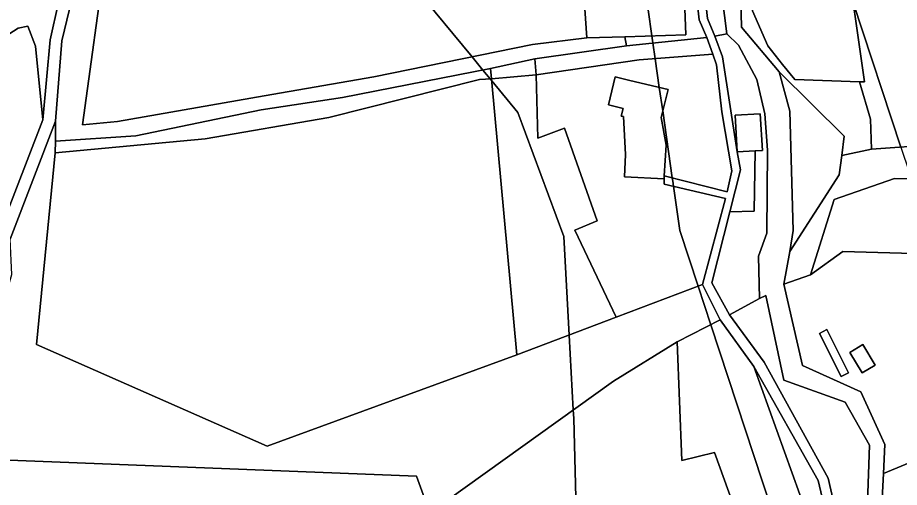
# Model space of a CAD drawing. Extents: x -477304 to -465429, y -1159113 to -1149210.
# Drawn here: x -475461.1 to -475240.6, y -1151544.2 to -1151426.8 of the extents above; entities that cross this region are included whole.
import ezdxf

# ---------------------------------------------------------------- set-up
doc = ezdxf.new("R2010")
doc.units = 0
for name, color, linetype in [('BPEJ_s', 7, 'Continuous'), ('orna_s', 7, 'Continuous'), ('ostatni_s', 7, 'Continuous'), ('trav_porost_s', 7, 'Continuous'), ('voda_s', 7, 'Continuous'), ('zahrada_s', 7, 'Continuous')]:
    doc.layers.add(name, color=color, linetype=linetype)

msp = doc.modelspace()

# ---------------------------------------------------------------- linework, layer by layer
at = {"layer": 'BPEJ_s'}
for points in [[(-475320.48, -1151586.18), (-475322, -1151527), (-475322.12, -1151524.82), (-475323.15, -1151506.1), (-475324.5, -1151481.5), (-475336, -1151450.5), (-475342.53, -1151442.57), (-475342.91, -1151442.1), (-475344.74, -1151439.88), (-475347.45, -1151436.58), (-475361.5, -1151419.5), (-475383.41, -1151402.25), (-475385, -1151401), (-475406.5, -1151377.5), (-475420, -1151356), (-475420.59, -1151354.12), (-475422.1, -1151349.28), (-475423.12, -1151346.01), (-475439.5, -1151293.5), (-475453, -1151259.5), (-475464, -1151238)], [(-475464, -1151238), (-475453, -1151259.5), (-475439.5, -1151293.5), (-475423.12, -1151346.01), (-475422.1, -1151349.28), (-475420.59, -1151354.12), (-475420, -1151356), (-475406.5, -1151377.5), (-475385, -1151401), (-475383.41, -1151402.25), (-475361.5, -1151419.5), (-475347.45, -1151436.58), (-475344.74, -1151439.88), (-475342.91, -1151442.1), (-475342.53, -1151442.57), (-475336, -1151450.5), (-475324.5, -1151481.5), (-475323.15, -1151506.1), (-475322.12, -1151524.82), (-475322, -1151527), (-475320.48, -1151586.18)], [(-475240.2, -1151459.16), (-475252.15, -1151422.98), (-475257.34, -1151407.25), (-475261.49, -1151394.7), (-475263.05, -1151389.98), (-475267.5, -1151376.5), (-475267.59, -1151376.05), (-475268.59, -1151371.17), (-475270.31, -1151362.72), (-475273.2, -1151348.59), (-475273.37, -1151347.74), (-475274.21, -1151343.61), (-475277.5, -1151327.5), (-475277.96, -1151326.7), (-475274.33, -1151325.34), (-475271.42, -1151324.25), (-475269.5, -1151328), (-475253.08, -1151361.8), (-475252.5, -1151363), (-475239.5, -1151381)], [(-475277.96, -1151326.7), (-475277.5, -1151327.5), (-475274.21, -1151343.61), (-475273.37, -1151347.74), (-475273.2, -1151348.59), (-475270.31, -1151362.72), (-475268.59, -1151371.17), (-475267.59, -1151376.05), (-475267.5, -1151376.5), (-475263.05, -1151389.98), (-475261.49, -1151394.7), (-475257.34, -1151407.25), (-475252.15, -1151422.98), (-475240.2, -1151459.16), (-475238.08, -1151465.59), (-475232.8, -1151481.59), (-475232, -1151484), (-475231.23, -1151485.92), (-475231.05, -1151486.36), (-475228.17, -1151493.53), (-475223.19, -1151505.95), (-475219.83, -1151514.34), (-475214.29, -1151528.13), (-475168, -1151643.5)], [(-475305.25, -1151411.77), (-475302.45, -1151431.34), (-475302.2, -1151433.11), (-475301.64, -1151437.05), (-475300.61, -1151444.23), (-475299.77, -1151450.08), (-475297.38, -1151466.82), (-475297.26, -1151467.66), (-475297.09, -1151468.9), (-475295.5, -1151480), (-475290.93, -1151493.9), (-475287.76, -1151503.54), (-475270.5, -1151556)], [(-475270.5, -1151556), (-475287.76, -1151503.54), (-475290.93, -1151493.9), (-475295.5, -1151480), (-475297.09, -1151468.9), (-475297.26, -1151467.66), (-475297.38, -1151466.82), (-475299.77, -1151450.08), (-475300.61, -1151444.23), (-475301.64, -1151437.05), (-475302.2, -1151433.11), (-475302.45, -1151431.34), (-475305.25, -1151411.77)]]:
    msp.add_lwpolyline(points, dxfattribs=at)
at = {"layer": 'orna_s'}
msp.add_lwpolyline([(-475276.98, -1151513.93), (-475259.68, -1151561.99), (-475260.07, -1151564.25), (-475261.23, -1151570.94), (-475272.82, -1151574.23), (-475286.84, -1151535.43), (-475294.97, -1151537.45), (-475296.18, -1151507.82), (-475285.4, -1151502.34)], close=True, dxfattribs=at)
at = {"layer": 'ostatni_s'}
for points in [[(-475326.88, -1151214.38), (-475321.19, -1151239.06), (-475317.34, -1151255.94), (-475310.12, -1151275.19), (-475297.07, -1151298.79), (-475296.98, -1151303.92), (-475298.59, -1151313.42), (-475302.53, -1151331.63), (-475302.33, -1151335.62), (-475302.14, -1151338.47), (-475290.53, -1151365.11), (-475289.5, -1151383.79), (-475290.23, -1151412.02), (-475288.55, -1151427), (-475286.77, -1151431.44), (-475284.83, -1151436.57), (-475281.11, -1151460.35), (-475280.34, -1151464.84), (-475282.99, -1151475.33), (-475287.49, -1151493.09), (-475283.1, -1151501.05), (-475274.41, -1151512.88), (-475258.38, -1151541.92), (-475249.49, -1151580.76)], [(-475285.4, -1151502.34), (-475289.81, -1151493.48), (-475284.08, -1151471.95), (-475299.41, -1151468.36), (-475299.42, -1151467.05), (-475299.38, -1151466.31), (-475283.65, -1151470.3), (-475282.48, -1151465.04), (-475284.94, -1151450.31), (-475286.32, -1151438.59), (-475287.26, -1151435.93), (-475288.73, -1151431.74), (-475290.63, -1151427.33), (-475292.4, -1151411.71)], [(-475470.4, -1151435.39), (-475460.96, -1151429.38), (-475458.55, -1151428.92), (-475456.6, -1151433.9), (-475454.79, -1151452.32), (-475465.31, -1151479.58)], [(-475200.26, -1151723.11), (-475206.8, -1151706.66), (-475213.27, -1151685.07), (-475213.75, -1151646.23), (-475214.04, -1151640.35), (-475240.69, -1151611.94), (-475251.6, -1151581.67), (-475260.85, -1151542.46), (-475276.98, -1151513.93), (-475285.4, -1151502.34)]]:
    msp.add_lwpolyline(points, dxfattribs=at)
for points in [[(-475439.43, -1151397.57), (-475444.93, -1151411.47), (-475450.09, -1151432.61), (-475451.6, -1151452.69), (-475462.95, -1151482.16), (-475465.31, -1151479.58), (-475454.79, -1151452.32), (-475452.94, -1151432.33), (-475448.83, -1151413.61), (-475442.61, -1151397.24), (-475437.51, -1151370.72), (-475411.74, -1151326.47), (-475407.36, -1151286.66), (-475396.13, -1151254.93), (-475392.92, -1151236.43), (-475391.04, -1151224.41), (-475387.86, -1151223.42), (-475393.01, -1151254.78), (-475405.4, -1151287.64), (-475409.39, -1151326.58), (-475425.45, -1151355.27), (-475434.38, -1151370.99)], [(-475272.66, -1151410.25), (-475264.65, -1151404.58), (-475254.23, -1151408.39), (-475249.32, -1151442.85), (-475250.51, -1151442.81), (-475266.75, -1151442.26), (-475269.8, -1151438.46), (-475273.48, -1151433.85), (-475277.31, -1151425.07), (-475278.02, -1151418.99), (-475273.27, -1151411.71), (-475272.66, -1151410.25), (-475270.76, -1151413.68), (-475268.99, -1151416.98), (-475267.46, -1151424.63), (-475260.82, -1151423.3), (-475262.34, -1151415.65), (-475262.67, -1151414.03), (-475262.85, -1151409.3), (-475264.75, -1151405.87)], [(-475266.75, -1151442.26), (-475250.51, -1151442.81), (-475247.78, -1151452.17), (-475247.56, -1151459.68), (-475254.97, -1151461.21), (-475254.34, -1151456.38), (-475270.66, -1151440.32), (-475280.04, -1151429.18), (-475280.35, -1151419.03), (-475273.92, -1151410.95), (-475272.66, -1151410.25), (-475273.27, -1151411.71), (-475278.02, -1151418.99), (-475277.31, -1151425.07), (-475273.48, -1151433.85), (-475269.8, -1151438.46)], [(-475331.42, -1151441.07), (-475331.74, -1151437.11), (-475308.84, -1151433.78), (-475288.73, -1151431.74), (-475287.26, -1151435.93), (-475305.64, -1151437.36)], [(-475342.87, -1151439.51), (-475331.74, -1151437.11), (-475331.42, -1151441.07), (-475342.57, -1151442.08)], [(-475299.42, -1151467.05), (-475309.35, -1151466.55), (-475309.04, -1151460.97), (-475309.55, -1151451.51), (-475310.12, -1151451.38), (-475309.66, -1151449.46), (-475313.34, -1151448.58), (-475311.67, -1151441.61), (-475307.99, -1151442.49), (-475298.44, -1151444.74), (-475300.18, -1151451.7), (-475298.94, -1151458.61), (-475299.38, -1151466.31)], [(-475274.81, -1151459.96), (-475276.64, -1151460.07), (-475281.11, -1151460.35), (-475281.68, -1151451.17), (-475275.38, -1151450.78)], [(-475262.83, -1151491.06), (-475269.5, -1151493.37), (-475268.01, -1151485.2), (-475255.6, -1151466.08), (-475254.97, -1151461.21), (-475247.56, -1151459.68), (-475231.11, -1151458.51), (-475215.83, -1151457.49), (-475215.75, -1151461.25), (-475218.98, -1151461.44), (-475222.76, -1151461.79), (-475230.53, -1151462.51), (-475230.16, -1151466.51), (-475238.08, -1151465.56), (-475238.14, -1151467.05), (-475241.78, -1151466.95), (-475256.91, -1151472.23)], [(-475269.51, -1151517.35), (-475254.11, -1151522.86), (-475248.06, -1151533.59), (-475249.38, -1151572.05), (-475238.77, -1151586.04), (-475239.5, -1151608.42), (-475249.49, -1151580.76), (-475258.38, -1151541.92), (-475274.41, -1151512.88), (-475283.1, -1151501.05), (-475275.55, -1151496.95), (-475274.01, -1151496.24)], [(-475255.15, -1151516.49), (-475260.55, -1151505.69), (-475258.69, -1151504.76), (-475253.29, -1151515.56)], [(-475246.59, -1151513.6), (-475249.84, -1151515.53), (-475252.97, -1151510.47), (-475249.74, -1151508.51)], [(-475251.6, -1151581.67), (-475240.69, -1151611.94), (-475260.07, -1151564.25), (-475259.68, -1151561.99), (-475276.98, -1151513.93), (-475260.85, -1151542.46)]]:
    msp.add_lwpolyline(points, close=True, dxfattribs=at)
at = {"layer": 'trav_porost_s'}
for points in [[(-475479.82, -1151229.19), (-475444.09, -1151226.34), (-475427.74, -1151230.33), (-475422.75, -1151257.43), (-475412.39, -1151286.32), (-475413.31, -1151315.43), (-475411.74, -1151326.47), (-475437.51, -1151370.72), (-475442.61, -1151397.24), (-475448.83, -1151413.61), (-475452.94, -1151432.33), (-475454.79, -1151452.32), (-475456.6, -1151433.9), (-475458.55, -1151428.92), (-475460.96, -1151429.38), (-475470.4, -1151435.39)], [(-475216.59, -1151486.34), (-475254.68, -1151485.26), (-475262.83, -1151491.06), (-475256.91, -1151472.23), (-475241.78, -1151466.95), (-475238.14, -1151467.05)], [(-475246.13, -1151570.59), (-475244.58, -1151540.68), (-475201.76, -1151522.94), (-475197.49, -1151524.03), (-475192.22, -1151524.73), (-475171.86, -1151512.32), (-475156.64, -1151523.04), (-475135.59, -1151542.43), (-475120.3, -1151554.83)]]:
    msp.add_lwpolyline(points, dxfattribs=at)
for points in [[(-475250.51, -1151442.81), (-475249.32, -1151442.85), (-475254.23, -1151408.39), (-475254.33, -1151399.34), (-475248.97, -1151392.21), (-475245.1, -1151373.38), (-475229.93, -1151395.77), (-475220.67, -1151419.38), (-475230.54, -1151451.19), (-475231.11, -1151458.51), (-475247.56, -1151459.68), (-475247.78, -1151452.17)], [(-475265.24, -1151375.07), (-475262.91, -1151374.09), (-475261.05, -1151377.41), (-475260.35, -1151386.17), (-475268.89, -1151398.24), (-475285.5, -1151417.01), (-475283.71, -1151430.8), (-475286.77, -1151431.44), (-475288.55, -1151427), (-475290.23, -1151412.02), (-475289.5, -1151383.79), (-475286.71, -1151382.7), (-475267.55, -1151376.04)], [(-475309.21, -1151431.54), (-475293.99, -1151431.1), (-475295.25, -1151398.31), (-475315.68, -1151397.99), (-475317.58, -1151391.45), (-475291.73, -1151388.05), (-475292.4, -1151411.71), (-475290.63, -1151427.33), (-475288.73, -1151431.74), (-475308.84, -1151433.78)], [(-475399.44, -1151446.34), (-475436.11, -1151452.7), (-475444.88, -1151453.58), (-475438.93, -1151410.52), (-475371.44, -1151400.47), (-475317.58, -1151391.45), (-475315.68, -1151397.99), (-475321.07, -1151397.9), (-475318.71, -1151431.82), (-475332.35, -1151433.51), (-475372, -1151441.57)], [(-475293.99, -1151431.1), (-475309.21, -1151431.54), (-475318.71, -1151431.82), (-475321.07, -1151397.9), (-475315.68, -1151397.99), (-475295.25, -1151398.31)], [(-475436.11, -1151452.7), (-475399.44, -1151446.34), (-475372, -1151441.57), (-475332.35, -1151433.51), (-475318.71, -1151431.82), (-475309.21, -1151431.54), (-475308.84, -1151433.78), (-475331.74, -1151437.11), (-475342.87, -1151439.51), (-475379.85, -1151446.74), (-475400.21, -1151449.82), (-475431.55, -1151456.29), (-475451.66, -1151457.67), (-475451.6, -1151452.69), (-475450.09, -1151432.61), (-475444.93, -1151411.47), (-475438.93, -1151410.52), (-475444.88, -1151453.58)], [(-475283.71, -1151430.8), (-475280.85, -1151433.65), (-475276.2, -1151442.26), (-475274.23, -1151450.78), (-475273.59, -1151459.88), (-475273.74, -1151480.65), (-475275.79, -1151486.4), (-475275.55, -1151496.95), (-475283.1, -1151501.05), (-475287.49, -1151493.09), (-475282.99, -1151475.33), (-475276.85, -1151475.13), (-475276.64, -1151460.07), (-475274.81, -1151459.96), (-475275.38, -1151450.78), (-475281.68, -1151451.17), (-475281.11, -1151460.35), (-475284.83, -1151436.57), (-475286.77, -1151431.44)], [(-475283.65, -1151470.3), (-475299.38, -1151466.31), (-475298.94, -1151458.61), (-475300.18, -1151451.7), (-475298.44, -1151444.74), (-475307.99, -1151442.49), (-475311.67, -1151441.61), (-475313.34, -1151448.58), (-475309.66, -1151449.46), (-475310.12, -1151451.38), (-475309.55, -1151451.51), (-475309.04, -1151460.97), (-475309.35, -1151466.55), (-475299.42, -1151467.05), (-475299.41, -1151468.36), (-475284.08, -1151471.95), (-475289.81, -1151493.48), (-475311.38, -1151501.65), (-475321.76, -1151479.89), (-475316.16, -1151477.53), (-475324.35, -1151454.41), (-475330.98, -1151456.89), (-475331.42, -1151441.07), (-475305.64, -1151437.36), (-475287.26, -1151435.93), (-475286.32, -1151438.59), (-475284.94, -1151450.31), (-475282.48, -1151465.04)], [(-475451.66, -1151457.67), (-475431.55, -1151456.29), (-475400.21, -1151449.82), (-475379.85, -1151446.74), (-475342.87, -1151439.51), (-475342.57, -1151442.08), (-475345.57, -1151442.25), (-475383.27, -1151451.72), (-475414.19, -1151457.1), (-475451.71, -1151460.6)], [(-475336.23, -1151511.05), (-475398.69, -1151533.87), (-475456.41, -1151508.51), (-475451.71, -1151460.6), (-475414.19, -1151457.1), (-475383.27, -1151451.72), (-475345.57, -1151442.25), (-475342.57, -1151442.08)], [(-475342.57, -1151442.08), (-475331.42, -1151441.07), (-475330.98, -1151456.89), (-475324.35, -1151454.41), (-475316.16, -1151477.53), (-475321.76, -1151479.89), (-475311.38, -1151501.65), (-475336.23, -1151511.05)], [(-475254.34, -1151456.38), (-475254.97, -1151461.21), (-475255.6, -1151466.08), (-475268.01, -1151485.2), (-475267.15, -1151479.97), (-475267.93, -1151450.19), (-475270.66, -1151440.32)], [(-475474.87, -1151534.3), (-475462.53, -1151491), (-475462.95, -1151482.16), (-475451.6, -1151452.69), (-475451.66, -1151457.67), (-475451.71, -1151460.6), (-475456.41, -1151508.51), (-475398.69, -1151533.87), (-475336.23, -1151511.05), (-475311.38, -1151501.65), (-475289.81, -1151493.48), (-475285.4, -1151502.34), (-475296.18, -1151507.82), (-475312.07, -1151517.61), (-475358.01, -1151550.58), (-475361.32, -1151541.4), (-475465.29, -1151537.27), (-475459.24, -1151562.34), (-475471.18, -1151547.67)], [(-475244.58, -1151540.68), (-475244.2, -1151533.43), (-475250.21, -1151520.32), (-475264.8, -1151513.68), (-475269.5, -1151493.37), (-475262.83, -1151491.06), (-475254.68, -1151485.26), (-475216.59, -1151486.34), (-475210.41, -1151505.94), (-475206.77, -1151506.56), (-475201.76, -1151522.94)], [(-475255.15, -1151516.49), (-475253.29, -1151515.56), (-475258.69, -1151504.76), (-475260.55, -1151505.69)], [(-475260.07, -1151564.25), (-475240.69, -1151611.94), (-475248.7, -1151628.72), (-475285.15, -1151571.32), (-475341.94, -1151595.2), (-475358.01, -1151550.58), (-475312.07, -1151517.61), (-475296.18, -1151507.82), (-475294.97, -1151537.45), (-475286.84, -1151535.43), (-475272.82, -1151574.23), (-475261.23, -1151570.94)], [(-475246.59, -1151513.6), (-475249.74, -1151508.51), (-475252.97, -1151510.47), (-475249.84, -1151515.53)], [(-475370.72, -1151646.23), (-475385.49, -1151634.86), (-475410.62, -1151614.33), (-475425.32, -1151600.6), (-475440.15, -1151587.9), (-475459.24, -1151562.34), (-475465.29, -1151537.27), (-475361.32, -1151541.4), (-475358.01, -1151550.58), (-475341.94, -1151595.2), (-475299.09, -1151697.55), (-475304.11, -1151701.73), (-475320.13, -1151689.98), (-475352.68, -1151662.1)]]:
    msp.add_lwpolyline(points, close=True, dxfattribs=at)
at = {"layer": 'voda_s'}
for points in [[(-475249.38, -1151572.05), (-475248.06, -1151533.59), (-475254.11, -1151522.86), (-475269.51, -1151517.35), (-475274.01, -1151496.24), (-475275.55, -1151496.95), (-475275.79, -1151486.4), (-475273.74, -1151480.65), (-475273.59, -1151459.88), (-475274.23, -1151450.78), (-475276.2, -1151442.26), (-475280.85, -1151433.65), (-475283.71, -1151430.8), (-475285.5, -1151417.01)], [(-475280.35, -1151419.03), (-475280.04, -1151429.18), (-475270.66, -1151440.32), (-475267.93, -1151450.19), (-475267.15, -1151479.97), (-475268.01, -1151485.2), (-475269.5, -1151493.37), (-475264.8, -1151513.68), (-475250.21, -1151520.32), (-475244.2, -1151533.43), (-475244.58, -1151540.68), (-475246.13, -1151570.59)]]:
    msp.add_lwpolyline(points, dxfattribs=at)
at = {"layer": 'zahrada_s'}
msp.add_lwpolyline([(-475276.64, -1151460.07), (-475276.85, -1151475.13), (-475282.99, -1151475.33), (-475280.34, -1151464.84), (-475281.11, -1151460.35)], close=True, dxfattribs=at)

doc.saveas('drawing.dxf')
